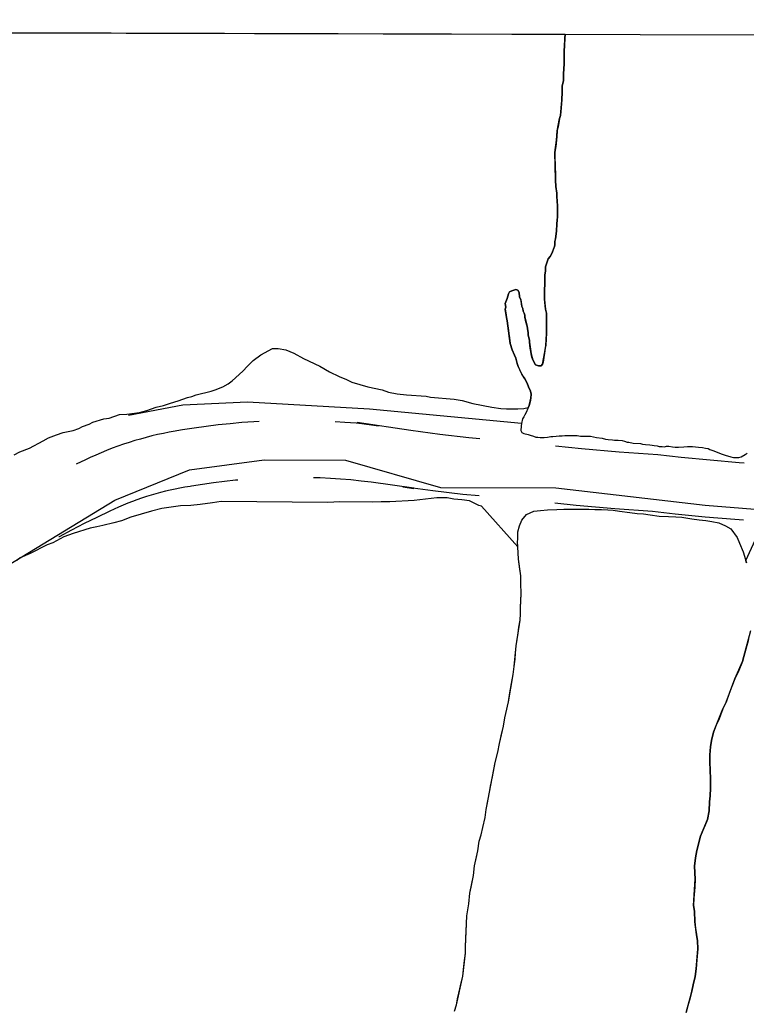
# Model space of a CAD drawing. Extents: x 3172231 to 3210228, y 940198 to 965780.
# Drawn here: x 3179358 to 3179741, y 963397 to 963919 of the extents above; entities that cross this region are included whole.
import ezdxf

# ---------------------------------------------------------------- set-up
doc = ezdxf.new("R2010")
doc.units = 0
for name, color, linetype in [('V-GRID-FRAM', 7, 'Continuous'), ('V-ROAD-CNTR', 7, 'Continuous'), ('V-SITE-VEGE', 7, 'Continuous'), ('V-TOPO-SHOR', 7, 'Continuous')]:
    doc.layers.add(name, color=color, linetype=linetype)

msp = doc.modelspace()

# ---------------------------------------------------------------- linework, layer by layer
at = {"layer": 'V-GRID-FRAM'}
msp.add_lwpolyline([(3176539.592, 963919.479), (3207827.662, 963842.116), (3207790.623, 945652.442), (3176486.679, 945729.845), (3176539.592, 963919.479)], dxfattribs=at)
at = {"layer": 'V-ROAD-CNTR'}
for points in [[(3179484.061, 963707.739), (3179481.29, 963707.594), (3179474.963, 963707.149), (3179468.645, 963706.599), (3179462.332, 963705.936), (3179456.035, 963705.163), (3179449.756, 963704.282), (3179443.532, 963703.299), (3179442.615, 963703.143), (3179439.705, 963702.67), (3179436.618, 963702.111), (3179433.551, 963701.499), (3179430.485, 963700.835), (3179427.434, 963700.115), (3179424.401, 963699.345), (3179421.377, 963698.52), (3179418.369, 963697.644), (3179415.377, 963696.714), (3179412.399, 963695.733), (3179409.441, 963694.699), (3179406.504, 963693.616), (3179403.583, 963692.48), (3179400.678, 963691.292), (3179397.804, 963690.055), (3179394.952, 963688.773), (3179392.393, 963687.566), (3179387.413, 963685.222)], [(3179600.451, 963698.605), (3179594.662, 963699.176), (3179579.344, 963700.955), (3179564.044, 963703.002), (3179535.67, 963707.236), (3179535.67, 963707.033), (3179546.965, 963705.482), (3179541.073, 963706.189), (3179535.172, 963706.791), (3179529.262, 963707.291), (3179524.038, 963707.643)], [(3179739.853, 963685.859), (3179737.161, 963686.036), (3179721.906, 963687.282), (3179706.662, 963688.772), (3179694.26, 963690.162), (3179673.946, 963691.605), (3179654.086, 963693.342), (3179640.264, 963694.78)], [(3179472.719, 963676.84), (3179471.513, 963676.735), (3179465.726, 963676.128), (3179459.949, 963675.419), (3179454.18, 963674.608), (3179448.388, 963673.695), (3179447.543, 963673.551), (3179444.789, 963673.102), (3179442.222, 963672.637), (3179439.657, 963672.127), (3179437.109, 963671.575), (3179434.572, 963670.975), (3179432.039, 963670.333), (3179429.521, 963669.646), (3179427.015, 963668.916), (3179424.523, 963668.142), (3179422.045, 963667.325), (3179419.581, 963666.463), (3179417.13, 963665.56), (3179414.699, 963664.614), (3179412.286, 963663.628), (3179409.886, 963662.595), (3179407.502, 963661.523), (3179405.179, 963660.428), (3179398.324, 963657.2), (3179391.651, 963653.916), (3179385.035, 963650.514), (3179378.479, 963646.997), (3179378.308, 963646.902)], [(3179600.137, 963668.491), (3179591.46, 963669.346), (3179575.624, 963671.185), (3179559.84, 963673.298), (3179565.67, 963672.428), (3179565.67, 963672.631), (3179543.135, 963675.726), (3179537.763, 963676.371), (3179532.384, 963676.919), (3179526.988, 963677.377), (3179521.591, 963677.74), (3179516.187, 963678.008), (3179512.672, 963678.122)], [(3179739.545, 963655.815), (3179734.957, 963656.116), (3179719.226, 963657.402), (3179703.532, 963658.934), (3179691.526, 963660.28), (3179671.576, 963661.697), (3179651.226, 963663.478), (3179639.948, 963664.651)]]:
    msp.add_lwpolyline(points, dxfattribs=at)
at = {"layer": 'V-SITE-VEGE'}
for p, q in [((3179645.434, 963911.799), (3177730.448, 963916.534)), ((3179645.283, 963909.75), (3179645.434, 963911.799)), ((3179644.886, 963903.706), (3179645.089, 963905.165)), ((3179645.089, 963905.165), (3179645.283, 963909.75)), ((3179644.908, 963896.205), (3179644.886, 963903.706)), ((3179644.509, 963890.993), (3179644.908, 963896.205)), ((3179644.519, 963887.449), (3179644.509, 963890.993)), ((3179643.905, 963884.531), (3179644.519, 963887.449)), ((3179643.913, 963881.615), (3179643.905, 963884.531)), ((3179643.721, 963877.027), (3179643.913, 963881.615)), ((3179642.912, 963869.106), (3179643.721, 963877.027)), ((3179642.5, 963867.438), (3179642.912, 963869.106)), ((3179641.269, 963860.975), (3179642.5, 963867.438)), ((3179640.87, 963855.972), (3179641.269, 963860.975)), ((3179640.057, 963849.51), (3179640.87, 963855.972)), ((3179640.077, 963842.633), (3179640.057, 963849.51)), ((3179640.311, 963834.922), (3179640.077, 963842.633)), ((3179640.53, 963831.59), (3179640.311, 963834.922)), ((3179640.958, 963828.049), (3179640.53, 963831.59)), ((3179640.964, 963826.38), (3179640.958, 963828.049)), ((3179641.396, 963821.381), (3179640.964, 963826.38)), ((3179641.415, 963815.546), (3179641.396, 963821.381)), ((3179640.815, 963808.042), (3179641.009, 963812.003)), ((3179641.009, 963812.003), (3179641.415, 963815.546)), ((3179640.409, 963804.082), (3179640.815, 963808.042)), ((3179639.799, 963799.914), (3179640.004, 963800.954)), ((3179639.997, 963802.621), (3179640.409, 963804.082)), ((3179640.004, 963800.954), (3179639.997, 963802.621)), ((3179637.521, 963794.696), (3179638.558, 963796.574)), ((3179638.558, 963796.574), (3179639.799, 963799.914)), ((3179635.039, 963789.27), (3179635.862, 963791.982)), ((3179635.862, 963791.982), (3179636.483, 963793.442)), ((3179636.483, 963793.442), (3179637.521, 963794.696)), ((3179634.636, 963784.892), (3179635.045, 963787.186)), ((3179634.65, 963780.308), (3179634.636, 963784.892)), ((3179635.045, 963787.186), (3179635.039, 963789.27)), ((3179634.455, 963776.972), (3179634.65, 963780.308)), ((3179614.879, 963772.534), (3179615.495, 963775.037)), ((3179615.495, 963775.037), (3179616.118, 963776.081)), ((3179616.118, 963776.081), (3179617.365, 963776.71)), ((3179617.365, 963776.71), (3179619.448, 963777.343)), ((3179619.448, 963777.343), (3179620.49, 963776.927)), ((3179620.49, 963776.927), (3179621.121, 963775.678)), ((3179621.121, 963775.678), (3179621.336, 963773.388)), ((3179634.468, 963772.18), (3179634.455, 963776.972)), ((3179613.844, 963770.029), (3179614.879, 963772.534)), ((3179614.059, 963767.947), (3179613.844, 963770.029)), ((3179621.336, 963773.388), (3179621.965, 963771.932)), ((3179621.965, 963771.932), (3179622.602, 963768.391)), ((3179635.109, 963766.97), (3179634.468, 963772.18)), ((3179613.855, 963766.904), (3179614.059, 963767.947)), ((3179614.494, 963762.532), (3179613.855, 963766.904)), ((3179622.602, 963768.391), (3179623.022, 963767.351)), ((3179623.022, 963767.351), (3179623.235, 963765.892)), ((3179623.235, 963765.892), (3179623.863, 963764.852)), ((3179623.863, 963764.852), (3179624.074, 963763.812)), ((3179635.533, 963764.891), (3179635.109, 963766.97)), ((3179635.568, 963754.053), (3179635.533, 963764.891)), ((3179614.916, 963760.865), (3179614.494, 963762.532)), ((3179616.411, 963748.783), (3179614.916, 963760.865)), ((3179624.074, 963763.812), (3179624.078, 963762.769)), ((3179624.078, 963762.769), (3179625.344, 963757.981)), ((3179625.344, 963757.981), (3179625.981, 963754.44)), ((3179625.981, 963754.44), (3179625.983, 963753.191)), ((3179635.168, 963747.8), (3179635.568, 963754.053)), ((3179617.465, 963745.451), (3179616.411, 963748.783)), ((3179625.983, 963753.191), (3179626.618, 963750.688)), ((3179626.618, 963750.688), (3179626.622, 963749.65)), ((3179626.622, 963749.65), (3179627.263, 963744.651)), ((3179480.874, 963739.977), (3179484.978, 963742.963)), ((3179484.978, 963742.963), (3179491.143, 963746.185)), ((3179491.143, 963746.185), (3179494.116, 963746.195)), ((3179494.116, 963746.195), (3179498.005, 963745.521)), ((3179498.005, 963745.521), (3179502.355, 963743.706)), ((3179502.355, 963743.706), (3179507.396, 963740.981)), ((3179618.725, 963742.746), (3179617.465, 963745.451)), ((3179627.263, 963744.651), (3179627.474, 963743.399)), ((3179627.474, 963743.399), (3179628.318, 963740.276)), ((3179633.536, 963738.001), (3179634.56, 963743.631)), ((3179634.56, 963743.631), (3179635.168, 963747.8)), ((3179477.91, 963736.995), (3179480.874, 963739.977)), ((3179507.396, 963740.981), (3179516.1, 963736.893)), ((3179619.356, 963741.083), (3179618.725, 963742.746)), ((3179620.197, 963738.376), (3179619.356, 963741.083)), ((3179620.41, 963737.333), (3179620.197, 963738.376)), ((3179628.318, 963740.276), (3179629.784, 963737.573)), ((3179632.704, 963737.165), (3179633.536, 963738.001)), ((3179469.702, 963729.192), (3179475.404, 963734.243)), ((3179475.404, 963734.243), (3179477.91, 963736.995)), ((3179516.1, 963736.893), (3179521.14, 963733.935)), ((3179521.14, 963733.935), (3179526.18, 963731.437)), ((3179622.507, 963732.758), (3179620.41, 963737.333)), ((3179624.183, 963730.263), (3179622.507, 963732.758)), ((3179629.784, 963737.573), (3179631.453, 963737.161)), ((3179631.453, 963737.161), (3179632.704, 963737.165)), ((3179464.912, 963725.975), (3179467.65, 963727.585)), ((3179467.65, 963727.585), (3179469.702, 963729.192)), ((3179526.18, 963731.437), (3179530.071, 963729.85)), ((3179530.071, 963729.85), (3179532.821, 963728.486)), ((3179532.821, 963728.486), (3179541.29, 963725.999)), ((3179625.44, 963727.974), (3179624.183, 963730.263)), ((3179626.071, 963726.1), (3179625.44, 963727.974)), ((3179450.748, 963721.811), (3179458.745, 963723.669)), ((3179458.745, 963723.669), (3179460.801, 963724.361)), ((3179460.801, 963724.361), (3179464.912, 963725.975)), ((3179541.29, 963725.999), (3179548.843, 963724.423)), ((3179548.843, 963724.423), (3179552.275, 963723.29)), ((3179552.275, 963723.29), (3179556.853, 963722.391)), ((3179556.853, 963722.391), (3179561.657, 963721.721)), ((3179627.12, 963723.81), (3179626.071, 963726.1)), ((3179627.541, 963722.145), (3179627.12, 963723.81)), ((3179627.341, 963720.06), (3179627.541, 963722.145)), ((3179433.614, 963716.267), (3179437.27, 963717.422)), ((3179437.27, 963717.422), (3179441.382, 963718.58)), ((3179441.382, 963718.58), (3179446.179, 963720.425)), ((3179446.179, 963720.425), (3179448.464, 963720.89)), ((3179448.464, 963720.89), (3179450.748, 963721.811)), ((3179561.657, 963721.721), (3179572.178, 963721.07)), ((3179572.178, 963721.07), (3179574.465, 963720.619)), ((3179574.465, 963720.619), (3179586.819, 963719.518)), ((3179586.819, 963719.518), (3179591.167, 963718.846)), ((3179591.167, 963718.846), (3179596.66, 963717.263)), ((3179596.66, 963717.263), (3179606.728, 963715.237)), ((3179626.519, 963716.099), (3179627.341, 963720.06)), ((3179410.306, 963711.387), (3179414.193, 963711.631)), ((3179414.193, 963711.631), (3179420.82, 963712.567)), ((3179420.82, 963712.567), (3179424.705, 963713.494)), ((3179424.705, 963713.494), (3179429.729, 963715.34)), ((3179429.729, 963715.34), (3179433.614, 963716.267)), ((3179606.728, 963715.237), (3179611.532, 963714.568)), ((3179611.532, 963714.568), (3179614.506, 963714.348)), ((3179614.506, 963714.348), (3179620.451, 963714.367)), ((3179620.451, 963714.367), (3179623.652, 963714.609)), ((3179623.652, 963714.609), (3179625.938, 963715.073)), ((3179625.938, 963715.073), (3179626.519, 963716.099)), ((3179394.315, 963706.306), (3179396.369, 963707.455)), ((3179396.369, 963707.455), (3179402.081, 963709.075)), ((3179402.081, 963709.075), (3179404.823, 963709.542)), ((3179404.823, 963709.542), (3179410.306, 963711.387)), ((3179377.184, 963700.76), (3179380.61, 963701.915)), ((3179380.61, 963701.915), (3179385.865, 963703.074)), ((3179385.865, 963703.074), (3179388.835, 963704)), ((3179388.835, 963704), (3179390.889, 963705.151)), ((3179390.889, 963705.151), (3179394.315, 963706.306)), ((3179362.801, 963693.623), (3179370.104, 963697.534)), ((3179370.104, 963697.534), (3179372.844, 963699.144)), ((3179372.844, 963699.144), (3179377.184, 963700.76)), ((3179354.807, 963690.168), (3179357.775, 963691.777)), ((3179357.775, 963691.777), (3179362.801, 963693.623))]:
    msp.add_line(p, q, dxfattribs=at)
for points in [[(3179587.065, 963396.865), (3179588.097, 963400.204), (3179591.382, 963415.426), (3179592.801, 963427.518), (3179592.791, 963430.852), (3179593.573, 963447.109), (3179594.595, 963453.572), (3179595.201, 963459.2), (3179597.049, 963468.375), (3179597.657, 963473.588), (3179599.3, 963481.511), (3179600.117, 963486.515), (3179601.149, 963489.853), (3179601.968, 963493.814), (3179603.201, 963499.028), (3179603.813, 963503.198), (3179605.452, 963512.373), (3179608.528, 963528.011), (3179609.97, 963533.432), (3179610.789, 963538.02), (3179612.843, 963547.197), (3179613.662, 963551.575), (3179615.511, 963559.917), (3179617.965, 963574.302), (3179618.577, 963578.681), (3179619.585, 963589.521), (3179621.627, 963603.072), (3179621.823, 963606.407), (3179621.813, 963609.534), (3179622.206, 963616.827), (3179621.981, 963622.453), (3179621.969, 963626.411), (3179620.898, 963635.16), (3179620.462, 963641.62), (3179601.235, 963663.142), (3179599.959, 963663.538), (3179595.052, 963665.901), (3179590.999, 963666.515), (3179586.653, 963666.845), (3179583.18, 963667.455), (3179577.673, 963667.507), (3179565.776, 963666.163), (3179553.013, 963665.409), (3179548.376, 963665.45), (3179544.024, 963665.201), (3179526.632, 963665.356), (3179520.253, 963665.125), (3179464.019, 963665.631), (3179459.374, 963664.801), (3179452.988, 963663.988), (3179448.055, 963663.454), (3179442.546, 963663.214), (3179432.676, 963661.852), (3179427.157, 963660.451), (3179416.403, 963657.361), (3179411.457, 963655.376), (3179407.388, 963654.254), (3179401.577, 963652.855), (3179398.383, 963652.304), (3179394.897, 963651.467), (3179385.886, 963648.649), (3179380.942, 963646.955), (3179375.115, 963643.817), (3179372.205, 963642.685), (3179363.179, 963638.128), (3179357.941, 963635.857), (3179356.188, 963634.421)], [(3179741.144, 963633.252), (3179740.769, 963634.403), (3179747.694, 963649.779)], [(3179709.183, 963396.214), (3179711.452, 963403.931), (3179712.271, 963407.476), (3179712.888, 963410.812), (3179713.916, 963415.193), (3179714.526, 963419.154), (3179715.329, 963429.783), (3179715.315, 963433.951), (3179714.678, 963437.283), (3179713.824, 963443.949), (3179713.596, 963449.575), (3179713.17, 963452.698), (3179713.961, 963466.454), (3179713.729, 963473.332), (3179714.133, 963477.708), (3179714.952, 963481.671), (3179716.806, 963489.179), (3179720.529, 963497.942), (3179721.346, 963502.53), (3179721.541, 963507.322), (3179721.946, 963510.452), (3179722.143, 963514.41), (3179722.128, 963519.62), (3179721.682, 963528.372), (3179721.67, 963532.121), (3179722.073, 963536.291), (3179722.687, 963539.627), (3179723.716, 963544.006), (3179728.678, 963556.317), (3179730.333, 963559.866), (3179734.879, 963572.174), (3179739.018, 963581.149), (3179743.342, 963597.625)]]:
    msp.add_lwpolyline(points, dxfattribs=at)
at = {"layer": 'V-TOPO-SHOR'}
for points in [[(3179645.448, 963911.799), (3179645.283, 963909.75), (3179645.085, 963906.207), (3179645.089, 963905.165), (3179644.886, 963903.706), (3179644.892, 963901.206)], [(3179644.892, 963901.206), (3179644.898, 963899.539), (3179644.908, 963896.205), (3179644.509, 963890.993), (3179644.513, 963889.743), (3179644.519, 963887.449), (3179643.905, 963884.531), (3179643.913, 963881.615), (3179643.721, 963877.027), (3179643.516, 963875.569), (3179643.315, 963872.86), (3179643.112, 963871.192), (3179642.912, 963869.108), (3179642.5, 963867.438), (3179641.681, 963863.06), (3179641.474, 963862.017), (3179641.269, 963860.975), (3179641.071, 963858.057), (3179640.87, 963855.972), (3179640.462, 963852.638), (3179640.057, 963849.51), (3179640.061, 963848.468), (3179640.063, 963847.425), (3179640.067, 963845.758), (3179640.073, 963844.3), (3179640.077, 963842.633), (3179640.305, 963837.216), (3179640.311, 963834.922), (3179640.53, 963831.59), (3179640.958, 963828.049), (3179640.964, 963826.38), (3179641.396, 963821.381), (3179641.402, 963819.505), (3179641.408, 963817.84), (3179641.415, 963815.546), (3179641.212, 963813.879), (3179641.009, 963812.003), (3179640.815, 963808.042), (3179640.409, 963804.082), (3179639.997, 963802.621), (3179640.004, 963800.954), (3179639.799, 963799.914), (3179639.178, 963798.243), (3179638.558, 963796.574), (3179637.521, 963794.696), (3179636.483, 963793.442), (3179635.862, 963791.982), (3179635.039, 963789.27), (3179635.045, 963787.186), (3179634.636, 963784.892), (3179634.642, 963783.225), (3179634.65, 963780.308), (3179634.453, 963776.972), (3179634.46, 963775.096), (3179634.468, 963772.18), (3179634.683, 963770.097), (3179635.111, 963766.972), (3179635.533, 963764.891), (3179635.545, 963760.93), (3179635.557, 963757.387), (3179635.568, 963754.053), (3179635.367, 963751.552), (3179635.17, 963747.8), (3179634.967, 963746.34), (3179634.763, 963745.091), (3179634.56, 963743.631), (3179634.148, 963741.546), (3179633.741, 963739.043), (3179633.536, 963738.001), (3179632.704, 963737.165), (3179631.453, 963737.161), (3179629.784, 963737.573), (3179628.946, 963739.238), (3179628.318, 963740.276), (3179627.896, 963741.734), (3179627.474, 963743.399), (3179627.263, 963744.651), (3179627.048, 963746.316), (3179626.835, 963747.774), (3179626.622, 963749.65), (3179626.618, 963750.69), (3179625.985, 963753.191), (3179625.981, 963754.44), (3179625.557, 963756.523), (3179625.344, 963757.981), (3179624.711, 963760.271), (3179624.078, 963762.769), (3179624.074, 963763.812), (3179623.863, 963764.852), (3179623.235, 963765.892), (3179623.022, 963767.351), (3179622.602, 963768.391), (3179622.389, 963769.849), (3179622.176, 963771.098), (3179621.965, 963771.932), (3179621.336, 963773.388), (3179621.121, 963775.68), (3179620.49, 963776.927), (3179619.448, 963777.343), (3179617.367, 963776.71), (3179616.118, 963776.081)], [(3179616.118, 963776.081), (3179615.495, 963775.037), (3179614.879, 963772.534), (3179613.844, 963770.029), (3179614.059, 963767.947), (3179613.855, 963766.904), (3179614.281, 963763.99), (3179614.494, 963762.532), (3179614.916, 963760.865), (3179615.346, 963756.908), (3179615.557, 963755.657), (3179615.77, 963754.198), (3179615.987, 963751.907), (3179616.413, 963748.783), (3179617.465, 963745.451), (3179618.725, 963742.746), (3179619.356, 963741.083), (3179620.197, 963738.376), (3179620.408, 963737.333), (3179621.037, 963735.877), (3179622.507, 963732.758), (3179623.343, 963731.509), (3179624.183, 963730.261), (3179625.44, 963727.974), (3179626.071, 963726.1), (3179627.12, 963723.81), (3179627.541, 963722.145), (3179627.341, 963720.06), (3179626.929, 963718.184), (3179626.519, 963716.097), (3179625.69, 963714.637), (3179624.865, 963712.55), (3179624.242, 963711.299), (3179623.622, 963710.254), (3179622.999, 963709.21), (3179622.383, 963706.707), (3179622.178, 963705.456), (3179622.159, 963705.233)], [(3179622.383, 963706.707), (3179542.24, 963714.243), (3179477.828, 963717.982), (3179443.823, 963716.276), (3179415.178, 963710.979)], [(3179622.159, 963705.233), (3179621.977, 963702.955), (3179622.606, 963701.915), (3179623.648, 963701.501), (3179625.944, 963700.885), (3179626.986, 963700.471), (3179628.654, 963700.06), (3179629.907, 963699.439), (3179630.949, 963699.441), (3179632.201, 963699.236), (3179633.241, 963699.24), (3179634.283, 963699.244), (3179636.157, 963699.457), (3179637.824, 963699.879), (3179638.867, 963699.883), (3179640.741, 963700.098), (3179642.199, 963700.103), (3179643.866, 963700.109), (3179645.324, 963700.322), (3179646.367, 963700.324), (3179648.243, 963700.33), (3179651.784, 963700.34), (3179653.453, 963699.93), (3179654.702, 963699.935), (3179656.787, 963699.941), (3179658.872, 963699.947), (3179661.999, 963699.332), (3179664.917, 963698.925), (3179666.793, 963698.513), (3179668.045, 963698.308), (3179670.339, 963698.108), (3179671.381, 963697.903), (3179673.466, 963697.909), (3179675.549, 963697.708), (3179676.802, 963697.295), (3179678.051, 963696.881), (3179679.094, 963696.885), (3179681.387, 963696.269), (3179685.139, 963696.07), (3179686.184, 963695.865), (3179687.851, 963695.662), (3179690.143, 963695.462), (3179691.394, 963695.259), (3179692.436, 963695.052), (3179693.897, 963694.849), (3179694.939, 963694.645), (3179696.606, 963694.649), (3179697.857, 963694.446), (3179698.898, 963694.657), (3179700.149, 963694.661), (3179702.025, 963694.458), (3179703.483, 963694.253), (3179705.15, 963694.26), (3179708.069, 963694.477), (3179709.943, 963694.483), (3179711.194, 963694.487), (3179712.652, 963694.491), (3179715.78, 963694.294), (3179717.862, 963694.092), (3179719.531, 963693.68), (3179720.783, 963693.475), (3179721.825, 963693.064), (3179723.912, 963692.236), (3179727.668, 963690.788), (3179728.711, 963690.375), (3179729.755, 963689.963), (3179732.882, 963689.138), (3179734.136, 963688.726), (3179735.594, 963688.73), (3179737.052, 963688.734), (3179738.301, 963689.156), (3179740.38, 963690.413), (3179741.42, 963691.04)], [(3179017.149, 963402.381), (3179241.21, 963553.934), (3179343.391, 963627.05), (3179407.91, 963666.259), (3179447.318, 963682.267), (3179486.7, 963687.538), (3179529.647, 963687.432), (3179579.717, 963672.993), (3179640.56, 963672.842), (3179719.274, 963663.7), (3179857.038, 963652.622), (3179937.564, 963652.423), (3180005.551, 963646.887), (3180057.428, 963639.601), (3180118.248, 963630.503), (3180173.718, 963628.576), (3180256.029, 963626.583), (3180325.819, 963626.411), (3180397.398, 963626.234), (3180560.245, 963627.62), (3180646.135, 963625.618), (3180726.67, 963628.998), (3180749.929, 963627.151), (3180774.973, 963623.51)], [(3179621.258, 963652.667), (3179622.499, 963655.796), (3179624.992, 963658.723), (3179628.944, 963660.402), (3179632.485, 963660.83), (3179636.026, 963661.258), (3179641.03, 963661.274), (3179644.779, 963661.494), (3179648.947, 963661.508), (3179653.531, 963661.522), (3179657.907, 963661.537), (3179661.034, 963661.338), (3179664.575, 963661.348), (3179667.912, 963661.152), (3179670.83, 963660.953), (3179674.164, 963660.545), (3179679.585, 963659.73), (3179683.337, 963659.325), (3179686.671, 963659.126), (3179690.216, 963658.514), (3179695.013, 963657.903), (3179700.014, 963657.711), (3179703.766, 963657.514), (3179706.891, 963657.316), (3179712.312, 963656.501), (3179716.064, 963655.886), (3179719.609, 963655.481), (3179722.737, 963655.073), (3179726.491, 963654.254), (3179730.038, 963652.806), (3179732.751, 963651.147), (3179736.1, 963646.574), (3179737.359, 963643.66), (3179739.25, 963639.08), (3179741.144, 963633.252)], [(3179587.065, 963396.865), (3179588.097, 963400.204), (3179588.711, 963403.333), (3179589.944, 963408.754), (3179590.561, 963411.881), (3179591.382, 963415.426), (3179591.99, 963420.43), (3179592.398, 963423.557), (3179592.801, 963427.518), (3179592.791, 963430.852), (3179592.986, 963435.229), (3179593.182, 963439.189), (3179593.381, 963442.524), (3179593.379, 963442.939), (3179593.573, 963447.109), (3179594.595, 963453.572), (3179595.201, 963459.2), (3179595.818, 963462.328), (3179597.049, 963468.375), (3179597.657, 963473.588), (3179598.478, 963477.34), (3179599.3, 963481.511), (3179600.117, 963486.515), (3179601.149, 963489.853), (3179601.968, 963493.814), (3179603.203, 963499.028), (3179603.813, 963503.198), (3179604.428, 963506.743), (3179605.452, 963512.373), (3179606.066, 963515.5), (3179607.092, 963520.503), (3179608.528, 963528.011), (3179609.97, 963533.432), (3179610.789, 963538.02), (3179612.022, 963543.652), (3179612.843, 963547.197), (3179613.662, 963551.575), (3179614.69, 963556.163), (3179615.511, 963559.917), (3179616.331, 963564.711), (3179617.148, 963569.717), (3179617.965, 963574.302), (3179618.577, 963578.681), (3179618.983, 963582.433), (3179619.182, 963585.56), (3179619.585, 963589.521), (3179620.607, 963596.191), (3179621.012, 963599.318), (3179621.627, 963603.072), (3179621.823, 963606.407), (3179621.813, 963609.534), (3179622.01, 963613.493), (3179622.206, 963616.827), (3179621.981, 963622.453), (3179621.969, 963626.411), (3179621.541, 963629.954), (3179620.898, 963635.16), (3179620.462, 963641.62), (3179620.242, 963644.536), (3179620.447, 963645.579), (3179620.437, 963649.539), (3179621.258, 963652.667)], [(3179742.107, 963592.828), (3179740.253, 963585.736), (3179739.018, 963581.149), (3179736.95, 963576.557), (3179734.879, 963572.174), (3179732.192, 963564.871), (3179730.333, 963559.866), (3179728.678, 963556.317), (3179726.609, 963551.1), (3179725.161, 963547.762), (3179723.716, 963544.006), (3179722.687, 963539.627), (3179722.073, 963536.291), (3179721.67, 963532.121), (3179721.682, 963528.372), (3179721.903, 963523.786), (3179722.126, 963519.62), (3179722.143, 963514.41), (3179721.946, 963510.452), (3179721.541, 963507.322), (3179721.346, 963502.53), (3179720.529, 963497.942), (3179719.288, 963495.022), (3179718.047, 963492.099), (3179716.806, 963489.179), (3179715.775, 963485.007), (3179714.952, 963481.671), (3179714.133, 963477.708), (3179713.729, 963473.332), (3179713.961, 963466.454), (3179713.764, 963462.287), (3179713.367, 963456.452), (3179713.17, 963452.698), (3179713.596, 963449.575), (3179713.824, 963443.949), (3179714.252, 963440.617), (3179714.678, 963437.283), (3179715.315, 963433.951), (3179715.327, 963429.783), (3179714.93, 963423.946), (3179714.526, 963419.154), (3179713.916, 963415.193), (3179712.888, 963410.812), (3179712.271, 963407.476), (3179711.45, 963403.931), (3179710.213, 963399.759), (3179709.183, 963396.212)]]:
    msp.add_lwpolyline(points, dxfattribs=at)

doc.saveas('drawing.dxf')
